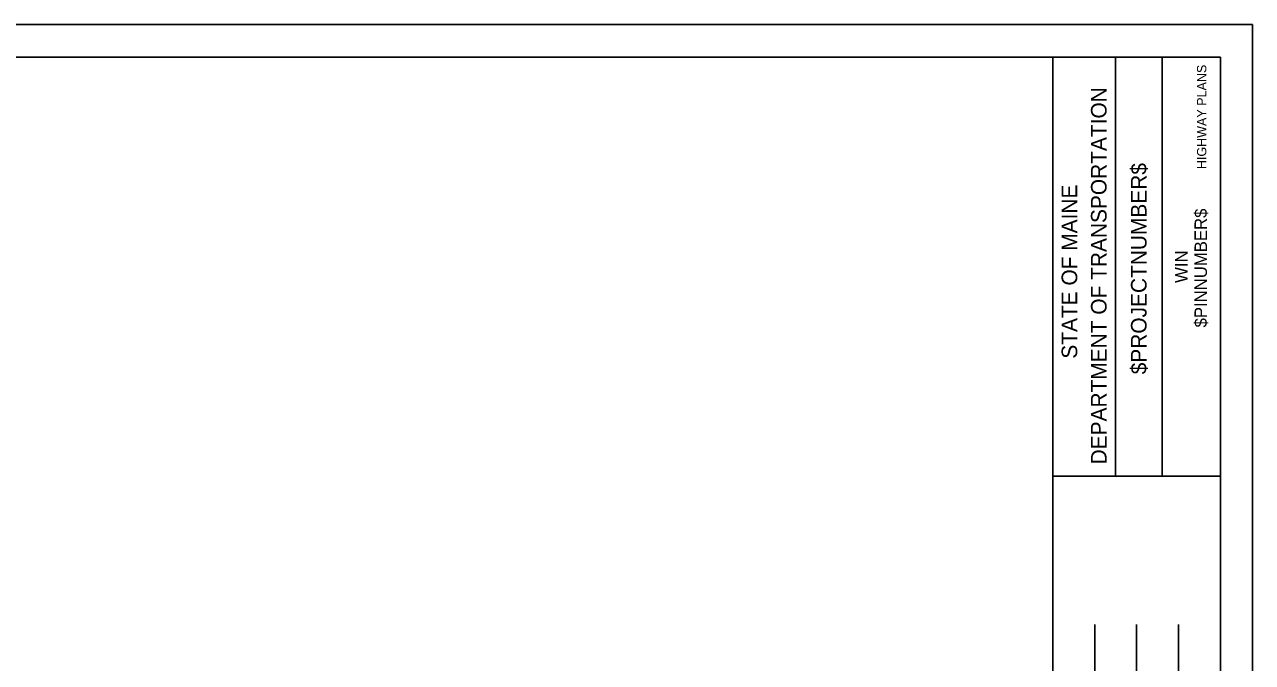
# Model space of a CAD drawing. Extents: x 850598 to 870284, y 366541 to 366651.
# Drawn here: x 861560.6 to 861633.9, y 366613.1 to 366651.2 of the extents above; entities that cross this region are included whole.
import ezdxf

# ---------------------------------------------------------------- set-up
doc = ezdxf.new("R2010")
doc.units = 0
for name, color, linetype in [('BORDER', 7, 'Continuous'), ('HIGHWAY_TITLE', 7, 'Continuous'), ('PLOT BOUNDARY', 7, 'Continuous')]:
    doc.layers.add(name, color=color, linetype=linetype)

msp = doc.modelspace()

# ---------------------------------------------------------------- linework, layer by layer
at = {"layer": 'BORDER'}
for p, q in [((861631.968, 366649.225), (861471.968, 366649.225)), ((861621.968, 366544.225), (861621.968, 366649.225)), ((861625.696, 366624.222), (861625.696, 366649.222)), ((861628.491, 366624.222), (861628.491, 366649.222)), ((861631.968, 366544.225), (861631.968, 366649.225)), ((861621.969, 366624.219), (861631.968, 366624.219)), ((861624.468, 366606.728), (861624.468, 366615.376)), ((861626.968, 366606.728), (861626.968, 366615.376)), ((861629.468, 366606.728), (861629.468, 366615.376))]:
    msp.add_line(p, q, dxfattribs=at)
at = {"layer": 'PLOT BOUNDARY'}
msp.add_lwpolyline([(861463.875, 366541.166), (861633.875, 366541.166), (861633.875, 366651.166), (861463.875, 366651.166)], close=True, dxfattribs=at)

# ---------------------------------------------------------------- texts
at = {"layer": 'BORDER'}
for s, height, p in [('DEPARTMENT OF TRANSPORTATION', 0.93176, (861625.175, 366624.931)), ('$PROJECTNUMBER$', 0.93176, (861627.56, 366630.304)), ('STATE OF MAINE', 0.93176, (861623.423, 366631.237)), ('$PINNUMBER$', 0.74527, (861631.163, 366633.1)), ('WIN', 0.7453, (861630.005, 366635.755))]:
    msp.add_text(s, height=height, rotation=90, dxfattribs=at).set_placement(p)
at = {"layer": 'HIGHWAY_TITLE'}
msp.add_text('HIGHWAY PLANS', height=0.55901, rotation=90, dxfattribs=at).set_placement((861631.126, 366642.541))

doc.saveas('drawing.dxf')
